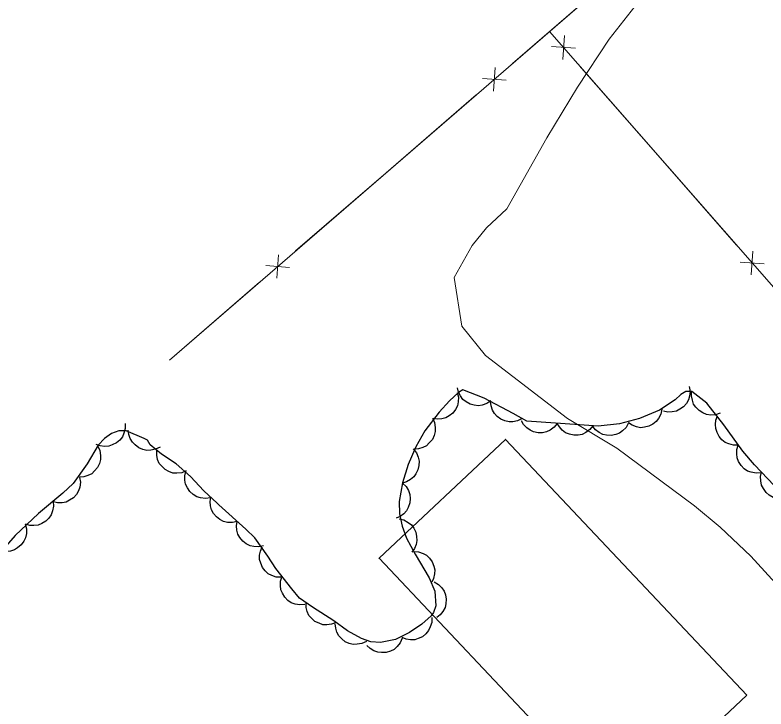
# Model space of a CAD drawing. Extents: x 356765 to 358572, y 5103174 to 5104650.
# Drawn here: x 357912.07 to 357943.54, y 5103660.35 to 5103689.44 of the extents above; entities that cross this region are included whole.
import ezdxf

# ---------------------------------------------------------------- set-up
doc = ezdxf.new("R2010")
doc.units = 0
doc.header["$LTSCALE"] = 0.6
doc.linetypes.add('DOT_DASHED', pattern=[7.7, 5, -1.2, 0.3, -1.2])
for name, color, linetype, lineweight in [('2', 7, 'Continuous', 13), ('31', 7, 'Continuous', 70), ('37', 7, 'Continuous', 13), ('44', 7, 'Continuous', 25)]:
    doc.layers.add(name, color=color, linetype=linetype, lineweight=lineweight)

msp = doc.modelspace()

# ---------------------------------------------------------------- linework, layer by layer
at = {"layer": '2'}
msp.add_lwpolyline([(357949.94, 5103658.98), (357947.85, 5103661.04), (357945.99, 5103663.16), (357944.36, 5103665.15), (357942.9, 5103666.76), (357941.61, 5103667.97), (357940.54, 5103668.86), (357937.28, 5103671.28), (357935.22, 5103672.53), (357931.78, 5103675.16), (357930.8, 5103676.39), (357930.47, 5103678.44), (357931.22, 5103679.78), (357931.83, 5103680.51), (357932.68, 5103681.31), (357934.35, 5103684.29), (357935.64, 5103686.41), (357936.96, 5103688.42), (357938.35, 5103690.19)], dxfattribs=at)
at = {"layer": '31', "lineweight": 35}
msp.add_lwpolyline([(357942.73, 5103660.93), (357932.62, 5103671.65), (357927.33, 5103666.67), (357937.44, 5103655.94), (357942.73, 5103660.93)], close=True, dxfattribs=at)
at = {"layer": '37'}
for p, q in [((357932.91, 5103687.4), (357936.69, 5103690.67)), ((357970.61, 5103647.43), (357934.47, 5103688.74)), ((357935.09, 5103688.57), (357935.02, 5103687.57)), ((357935.55, 5103688.04), (357934.55, 5103688.11)), ((357932.12, 5103686.24), (357932.19, 5103687.24)), ((357939, 5103683.56), (357935.71, 5103687.32)), ((357932.65, 5103686.71), (357931.66, 5103686.78)), ((357927.62, 5103682.82), (357931.4, 5103686.09)), ((357942.3, 5103679.79), (357939, 5103683.56)), ((357923.83, 5103679.55), (357927.62, 5103682.82)), ((357923.04, 5103678.4), (357923.11, 5103679.39)), ((357942.99, 5103679.54), (357942.92, 5103678.54)), ((357943.46, 5103679.01), (357942.46, 5103679.07)), ((357923.58, 5103678.86), (357922.58, 5103678.93)), ((357918.54, 5103674.97), (357922.32, 5103678.24))]:
    msp.add_line(p, q, dxfattribs=at)
msp.add_lwpolyline([(357918.54, 5103674.97), (357974.42, 5103723.29), (357992.76, 5103702.55), (358003.44, 5103690.48)], dxfattribs=at)
at = {"layer": '44', "linetype": 'DOT_DASHED'}
for points in [[(357944.16, 5103669.43), (357943.05, 5103670.58), (357942.57, 5103671.16), (357941.77, 5103672.26), (357941.06, 5103673.17), (357940.43, 5103673.65), (357940.18, 5103673.66), (357939.97, 5103673.53), (357939.73, 5103673.3), (357939.08, 5103672.88), (357938.24, 5103672.53), (357937.4, 5103672.3), (357936.51, 5103672.21), (357935.72, 5103672.26), (357933.52, 5103672.41), (357932.94, 5103672.73), (357931.73, 5103673.38), (357930.84, 5103673.72), (357930.65, 5103673.61), (357930.27, 5103673.26), (357929.84, 5103672.79), (357929.25, 5103672.01), (357928.86, 5103671.34), (357928.55, 5103670.59), (357928.31, 5103669.83), (357928.17, 5103669.05), (357928.18, 5103668.53), (357928.29, 5103668.01), (357928.48, 5103667.51), (357928.84, 5103666.84), (357929.43, 5103665.84), (357929.66, 5103665.29), (357929.71, 5103664.67), (357929.6, 5103664.4), (357929.51, 5103664.26), (357929.12, 5103663.91), (357928.6, 5103663.55), (357928.01, 5103663.26), (357927.38, 5103663.13), (357926.98, 5103663.17), (357926.59, 5103663.3), (357926.01, 5103663.63), (357925.43, 5103664.05), (357924.54, 5103664.62), (357923.99, 5103665), (357923.67, 5103665.38)], [(357923.67, 5103665.38), (357923, 5103666.24), (357922.67, 5103666.76), (357922.12, 5103667.53), (357921.74, 5103667.88), (357920.62, 5103668.91), (357920.54, 5103668.97), (357919.99, 5103669.49), (357919.43, 5103670.09), (357918.82, 5103670.62), (357918.21, 5103671.03), (357917.74, 5103671.42), (357917.63, 5103671.61), (357917.48, 5103671.69), (357916.73, 5103672.01), (357916.42, 5103672.01), (357916.11, 5103671.9), (357915.82, 5103671.69), (357915.56, 5103671.4), (357915.1, 5103670.62), (357914.51, 5103669.8), (357914.08, 5103669.4), (357913.06, 5103668.55), (357912.08, 5103667.62), (357911.29, 5103666.72)]]:
    msp.add_lwpolyline(points, dxfattribs=at)
at = {"layer": '44'}
for points in [[(357932.01, 5103673.27), (357931.84, 5103673.15), (357931.65, 5103673.09), (357931.49, 5103673.06), (357931.31, 5103673.08), (357931.14, 5103673.13), (357930.97, 5103673.23), (357930.84, 5103673.32), (357930.74, 5103673.47), (357930.65, 5103673.63), (357930.61, 5103673.81)], [(357940.32, 5103673.87), (357940.36, 5103673.66), (357940.33, 5103673.46), (357940.29, 5103673.3), (357940.2, 5103673.15), (357940.08, 5103673.01), (357939.92, 5103672.91), (357939.78, 5103672.83), (357939.6, 5103672.8), (357939.42, 5103672.79), (357939.24, 5103672.83)], [(357930.6, 5103673.62), (357930.65, 5103673.42), (357930.64, 5103673.22), (357930.61, 5103673.06), (357930.53, 5103672.9), (357930.41, 5103672.75), (357930.26, 5103672.64), (357930.12, 5103672.55), (357929.95, 5103672.51), (357929.77, 5103672.49), (357929.59, 5103672.52)], [(357941.62, 5103672.75), (357941.42, 5103672.68), (357941.22, 5103672.67), (357941.05, 5103672.69), (357940.89, 5103672.76), (357940.73, 5103672.86), (357940.6, 5103673), (357940.5, 5103673.13), (357940.45, 5103673.29), (357940.41, 5103673.47), (357940.42, 5103673.65)], [(357933.32, 5103672.53), (357933.13, 5103672.43), (357932.93, 5103672.39), (357932.77, 5103672.38), (357932.6, 5103672.42), (357932.43, 5103672.5), (357932.28, 5103672.61), (357932.16, 5103672.73), (357932.08, 5103672.88), (357932.02, 5103673.06), (357932, 5103673.24)], [(357939.17, 5103672.92), (357939.13, 5103672.71), (357939.03, 5103672.53), (357938.93, 5103672.4), (357938.79, 5103672.29), (357938.63, 5103672.21), (357938.44, 5103672.16), (357938.28, 5103672.14), (357938.11, 5103672.18), (357937.93, 5103672.24), (357937.78, 5103672.34)], [(357929.56, 5103672.54), (357929.65, 5103672.35), (357929.68, 5103672.15), (357929.68, 5103671.98), (357929.63, 5103671.81), (357929.56, 5103671.64), (357929.43, 5103671.5), (357929.32, 5103671.38), (357929.16, 5103671.31), (357928.98, 5103671.25), (357928.8, 5103671.24)], [(357942.39, 5103671.41), (357942.18, 5103671.41), (357941.98, 5103671.46), (357941.83, 5103671.52), (357941.69, 5103671.63), (357941.57, 5103671.77), (357941.49, 5103671.94), (357941.43, 5103672.1), (357941.42, 5103672.27), (357941.44, 5103672.46), (357941.5, 5103672.63)], [(357916.69, 5103672.32), (357916.69, 5103672.11), (357916.64, 5103671.91), (357916.58, 5103671.76), (357916.46, 5103671.62), (357916.32, 5103671.5), (357916.15, 5103671.42), (357916, 5103671.36), (357915.82, 5103671.35), (357915.64, 5103671.38), (357915.47, 5103671.44)], [(357934.79, 5103672.32), (357934.66, 5103672.16), (357934.49, 5103672.04), (357934.34, 5103671.97), (357934.17, 5103671.93), (357933.99, 5103671.93), (357933.8, 5103671.97), (357933.65, 5103672.03), (357933.51, 5103672.14), (357933.38, 5103672.27), (357933.29, 5103672.43)], [(357936.28, 5103672.22), (357936.15, 5103672.06), (357935.99, 5103671.94), (357935.84, 5103671.86), (357935.67, 5103671.83), (357935.48, 5103671.83), (357935.3, 5103671.87), (357935.14, 5103671.93), (357935, 5103672.03), (357934.88, 5103672.17), (357934.79, 5103672.32)], [(357937.78, 5103672.34), (357937.68, 5103672.15), (357937.53, 5103672.01), (357937.4, 5103671.91), (357937.24, 5103671.85), (357937.05, 5103671.81), (357936.86, 5103671.83), (357936.7, 5103671.86), (357936.55, 5103671.94), (357936.4, 5103672.05), (357936.28, 5103672.19)], [(357918.15, 5103671.33), (357917.96, 5103671.24), (357917.76, 5103671.2), (357917.6, 5103671.19), (357917.43, 5103671.23), (357917.26, 5103671.3), (357917.11, 5103671.42), (357916.99, 5103671.53), (357916.9, 5103671.69), (357916.84, 5103671.86), (357916.82, 5103672.04)], [(357915.54, 5103671.36), (357915.63, 5103671.18), (357915.66, 5103670.97), (357915.66, 5103670.81), (357915.61, 5103670.64), (357915.53, 5103670.47), (357915.41, 5103670.33), (357915.29, 5103670.21), (357915.13, 5103670.14), (357914.96, 5103670.08), (357914.78, 5103670.07)], [(357928.76, 5103671.25), (357928.89, 5103671.09), (357928.96, 5103670.9), (357929, 5103670.74), (357928.99, 5103670.56), (357928.95, 5103670.38), (357928.87, 5103670.21), (357928.78, 5103670.08), (357928.64, 5103669.97), (357928.48, 5103669.87), (357928.31, 5103669.82)], [(357943.33, 5103670.25), (357943.12, 5103670.23), (357942.92, 5103670.27), (357942.76, 5103670.32), (357942.62, 5103670.42), (357942.49, 5103670.55), (357942.39, 5103670.72), (357942.33, 5103670.87), (357942.31, 5103671.04), (357942.32, 5103671.23), (357942.37, 5103671.4)], [(357919.25, 5103670.33), (357919.06, 5103670.25), (357918.86, 5103670.23), (357918.69, 5103670.24), (357918.52, 5103670.3), (357918.36, 5103670.39), (357918.22, 5103670.52), (357918.12, 5103670.64), (357918.05, 5103670.81), (357918.01, 5103670.99), (357918.01, 5103671.17)], [(357920.26, 5103669.2), (357920.05, 5103669.17), (357919.85, 5103669.2), (357919.69, 5103669.24), (357919.54, 5103669.34), (357919.4, 5103669.46), (357919.3, 5103669.62), (357919.22, 5103669.77), (357919.19, 5103669.94), (357919.19, 5103670.12), (357919.23, 5103670.3)], [(357944.39, 5103669.19), (357944.19, 5103669.15), (357943.99, 5103669.18), (357943.83, 5103669.22), (357943.67, 5103669.31), (357943.54, 5103669.43), (357943.43, 5103669.59), (357943.35, 5103669.73), (357943.32, 5103669.91), (357943.31, 5103670.09), (357943.35, 5103670.27)], [(357914.78, 5103670.05), (357914.82, 5103669.85), (357914.79, 5103669.65), (357914.74, 5103669.49), (357914.65, 5103669.34), (357914.53, 5103669.2), (357914.36, 5103669.1), (357914.22, 5103669.02), (357914.05, 5103668.99), (357913.86, 5103668.99), (357913.69, 5103669.03)], [(357928.31, 5103669.82), (357928.46, 5103669.68), (357928.56, 5103669.5), (357928.62, 5103669.34), (357928.63, 5103669.17), (357928.61, 5103668.99), (357928.55, 5103668.8), (357928.48, 5103668.66), (357928.36, 5103668.53), (357928.21, 5103668.42), (357928.04, 5103668.35)], [(357913.67, 5103669.05), (357913.69, 5103668.85), (357913.65, 5103668.65), (357913.59, 5103668.49), (357913.49, 5103668.35), (357913.36, 5103668.22), (357913.2, 5103668.12), (357913.05, 5103668.05), (357912.87, 5103668.04), (357912.69, 5103668.04), (357912.51, 5103668.09)], [(357921.38, 5103668.21), (357921.18, 5103668.16), (357920.98, 5103668.17), (357920.81, 5103668.21), (357920.66, 5103668.29), (357920.51, 5103668.4), (357920.39, 5103668.55), (357920.31, 5103668.69), (357920.27, 5103668.86), (357920.25, 5103669.05), (357920.28, 5103669.22)], [(357912.5, 5103668.1), (357912.55, 5103667.9), (357912.55, 5103667.7), (357912.52, 5103667.53), (357912.44, 5103667.38), (357912.33, 5103667.23), (357912.18, 5103667.11), (357912.05, 5103667.02), (357911.88, 5103666.97), (357911.69, 5103666.95), (357911.51, 5103666.97)], [(357922.49, 5103667.19), (357922.28, 5103667.15), (357922.08, 5103667.16), (357921.92, 5103667.19), (357921.76, 5103667.27), (357921.62, 5103667.39), (357921.5, 5103667.54), (357921.41, 5103667.68), (357921.37, 5103667.85), (357921.36, 5103668.03), (357921.38, 5103668.21)], [(357928.17, 5103668.32), (357928.37, 5103668.28), (357928.55, 5103668.17), (357928.68, 5103668.07), (357928.78, 5103667.93), (357928.86, 5103667.76), (357928.9, 5103667.58), (357928.91, 5103667.41), (357928.88, 5103667.24), (357928.81, 5103667.07), (357928.7, 5103666.92)], [(357923.23, 5103665.87), (357923.02, 5103665.88), (357922.83, 5103665.94), (357922.68, 5103666.02), (357922.55, 5103666.14), (357922.44, 5103666.28), (357922.37, 5103666.46), (357922.32, 5103666.62), (357922.32, 5103666.79), (357922.36, 5103666.97), (357922.43, 5103667.14)], [(357928.77, 5103666.95), (357928.98, 5103666.94), (357929.17, 5103666.87), (357929.32, 5103666.79), (357929.44, 5103666.67), (357929.55, 5103666.52), (357929.62, 5103666.34), (357929.66, 5103666.18), (357929.65, 5103666.01), (357929.61, 5103665.82), (357929.54, 5103665.66)], [(357924.21, 5103664.73), (357924.01, 5103664.71), (357923.81, 5103664.75), (357923.65, 5103664.8), (357923.51, 5103664.9), (357923.38, 5103665.03), (357923.28, 5103665.2), (357923.21, 5103665.35), (357923.19, 5103665.52), (357923.2, 5103665.71), (357923.25, 5103665.88)], [(357929.63, 5103665.68), (357929.81, 5103665.57), (357929.95, 5103665.43), (357930.05, 5103665.29), (357930.11, 5103665.13), (357930.14, 5103664.95), (357930.12, 5103664.76), (357930.09, 5103664.6), (357930, 5103664.44), (357929.89, 5103664.3), (357929.75, 5103664.18)], [(357925.53, 5103663.98), (357925.34, 5103663.9), (357925.14, 5103663.88), (357924.97, 5103663.88), (357924.81, 5103663.94), (357924.64, 5103664.02), (357924.5, 5103664.15), (357924.39, 5103664.27), (357924.32, 5103664.43), (357924.27, 5103664.61), (357924.27, 5103664.79)], [(357929.53, 5103664.19), (357929.53, 5103663.98), (357929.47, 5103663.79), (357929.4, 5103663.64), (357929.29, 5103663.5), (357929.15, 5103663.38), (357928.97, 5103663.3), (357928.82, 5103663.25), (357928.64, 5103663.25), (357928.46, 5103663.27), (357928.29, 5103663.34)], [(357926.8, 5103663.18), (357926.61, 5103663.09), (357926.41, 5103663.06), (357926.24, 5103663.05), (357926.07, 5103663.1), (357925.91, 5103663.17), (357925.76, 5103663.29), (357925.64, 5103663.41), (357925.56, 5103663.57), (357925.51, 5103663.74), (357925.49, 5103663.92)], [(357928.29, 5103663.32), (357928.21, 5103663.12), (357928.08, 5103662.97), (357927.96, 5103662.85), (357927.8, 5103662.78), (357927.62, 5103662.72), (357927.43, 5103662.72), (357927.27, 5103662.73), (357927.11, 5103662.79), (357926.95, 5103662.89), (357926.82, 5103663.01)]]:
    msp.add_lwpolyline(points, dxfattribs=at)

doc.saveas('drawing.dxf')
